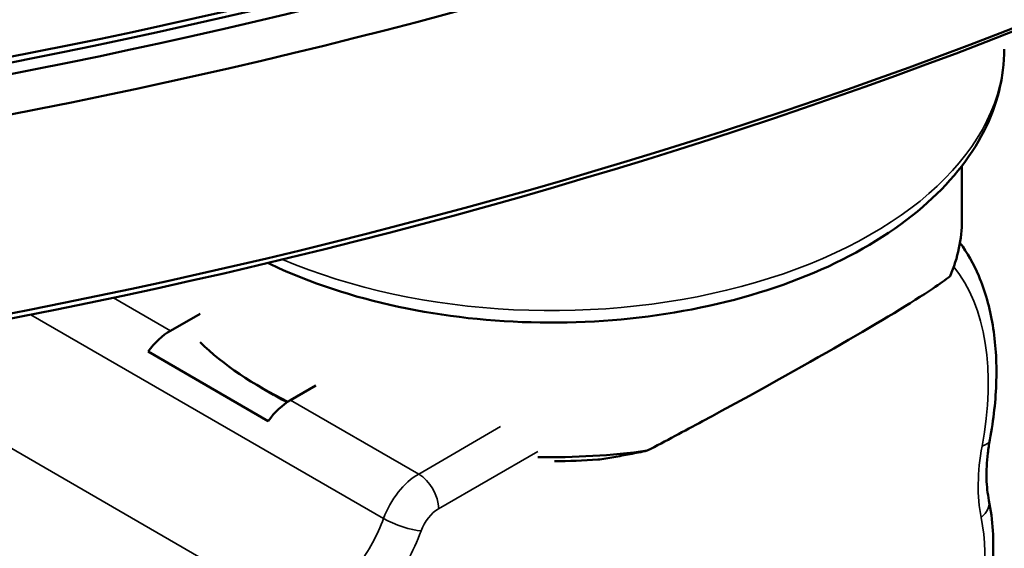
# Model space of a CAD drawing. Header units: millimetres. Extents: x 0 to 14369, y -869 to 2970.
# Tile 574 of 656: x 3905.92 to 3923.32, y 1345.49 to 1354.82. Entities that reach past the tile are written whole.
import ezdxf

# ---------------------------------------------------------------- set-up
doc = ezdxf.new("R2010")
doc.units = ezdxf.units.MM
doc.header["$LTSCALE"] = 10
doc.layers.add('Sichtbar (ISO)', color=7, linetype='Continuous', lineweight=50)
doc.layers.add('Sichtbar schmal (ISO)', color=7, linetype='Continuous', lineweight=35)

msp = doc.modelspace()

# ---------------------------------------------------------------- linework, layer by layer
at = {"layer": 'Sichtbar (ISO)'}
for p, q in [((3922.566, 1352.242), (3922.566, 1351.285)), ((3908.583, 1349.332), (3909.104, 1349.633)), ((3908.185, 1348.962), (3910.307, 1347.737)), ((3910.402, 1348.202), (3910.19, 1348.325)), ((3910.704, 1348.108), (3911.15, 1348.365))]:
    msp.add_line(p, q, dxfattribs=at)
for centre, major_axis, start_param, end_param in [((3882.225, 1394.675), (74, 0), 4.937844, 5.452718), ((3882.225, 1394.267), (73.5, 0), 4.939405, 5.450733), ((3882.225, 1394.063), (73.5, 0), 4.939405, 5.456108), ((3882.225, 1393.655), (74, 0), 4.937638, 5.456109), ((3882.225, 1390.144), (-74, 0), 1.760249, 2.314516), ((3882.225, 1389.776), (-73.55, 0), 1.760249, 2.314516), ((3915.316, 1351.285), (7.25, 0), 6.04489, 6.283185), ((3908.583, 1348.516), (0.5, 0.866), 0.785398, 1.381949), ((3915.316, 1351.285), (7.25, 0), 3.683204, 4.014287), ((3915.316, 1351.04), (6.95, 0), 3.926991, 3.974994), ((3910.704, 1347.291), (-0.5, -0.866), 3.926991, 4.523542), ((3915.316, 1351.285), (7.25, 0), 4.678522, 4.947568), ((3915.316, 1351.04), (6.95, 0), 4.719661, 4.830254)]:
    msp.add_ellipse(centre, major_axis=major_axis, ratio=0.57735, start_param=start_param, end_param=end_param, dxfattribs=at)
for points, knots in [([(3923.316, 1354.306), (3923.316, 1353.811), (3923.192, 1353.318), (3922.709, 1352.37), (3922.339, 1351.918), (3921.376, 1351.088), (3920.767, 1350.715), (3919.385, 1350.104), (3918.61, 1349.867), (3916.981, 1349.552), (3916.126, 1349.473), (3914.421, 1349.478), (3913.57, 1349.562), (3911.951, 1349.886), (3911.184, 1350.126), (3910.431, 1350.466), (3910.365, 1350.496), (3910.3, 1350.528)], [0.785398, 0.785398, 0.785398, 0.785398, 1.070952, 1.070952, 1.375421, 1.375421, 1.702419, 1.702419, 2.032971, 2.032971, 2.361813, 2.361813, 2.689867, 2.689867, 3.018758, 3.018758, 3.050585, 3.050585, 3.050585, 3.050585]), ([(3923.061, 1347.407), (3923.128, 1347.763), (3923.166, 1348.114), (3923.184, 1348.791), (3923.164, 1349.118), (3923.061, 1349.738), (3922.979, 1350.031), (3922.774, 1350.51), (3922.663, 1350.707), (3922.533, 1350.884)], [4.6728473, 4.6728473, 4.6728473, 4.6728473, 4.8770179, 4.8770179, 5.0811886, 5.0811886, 5.2853592, 5.2853592, 5.4452054, 5.4452054, 5.4452054, 5.4452054]), ([(3922.361, 1350.297), (3922.281, 1350.233), (3922.178, 1350.159), (3921.69, 1349.833), (3921.128, 1349.495), (3919.742, 1348.697), (3918.883, 1348.218), (3917.662, 1347.56), (3917.333, 1347.385), (3917.006, 1347.214)], [3.2702503, 3.2702503, 3.2702503, 3.2702503, 3.3759269, 3.3759269, 3.669594, 3.669594, 3.9632612, 3.9632612, 4.0689377, 4.0689377, 4.0689377, 4.0689377]), ([(3923.061, 1347.407), (3923.046, 1347.325), (3923.034, 1347.245), (3923.015, 1347.089), (3923.009, 1347.012), (3923.002, 1346.863), (3923.001, 1346.791), (3923.004, 1346.651), (3923.009, 1346.584), (3923.023, 1346.456), (3923.032, 1346.394), (3923.044, 1346.336)], [1.5312546, 1.5312546, 1.5312546, 1.5312546, 1.6195614, 1.6195614, 1.7078682, 1.7078682, 1.796175, 1.796175, 1.8844818, 1.8844818, 1.9727886, 1.9727886, 1.9727886, 1.9727886]), ([(3916.134, 1347.055), (3916.226, 1347.069), (3916.32, 1347.084), (3916.415, 1347.1), (3916.51, 1347.116), (3916.606, 1347.134), (3916.705, 1347.153), (3916.803, 1347.172), (3916.904, 1347.192), (3917.006, 1347.214)], [0, 0, 0, 0, 0.333333, 0.333333, 0.333333, 0.666667, 0.666667, 0.666667, 1, 1, 1, 1]), ([(3921.042, 1340.676), (3921.331, 1340.984), (3921.602, 1341.326), (3922.087, 1342.055), (3922.303, 1342.442), (3922.665, 1343.237), (3922.811, 1343.643), (3923.024, 1344.451), (3923.09, 1344.851), (3923.135, 1345.622), (3923.114, 1345.992), (3923.044, 1346.336)], [3.737293, 3.737293, 3.737293, 3.737293, 4.012711, 4.012711, 4.288128, 4.288128, 4.563546, 4.563546, 4.838964, 4.838964, 5.114381, 5.114381, 5.114381, 5.114381])]:
    msp.add_open_spline(points, degree=3, knots=knots, dxfattribs=at)
at = {"layer": 'Sichtbar schmal (ISO)'}
for p, q in [((3907.575, 1349.914), (3908.583, 1349.332)), ((3912.346, 1346.017), (3906.114, 1349.615)), ((3910.704, 1348.108), (3912.967, 1346.801)), ((3904.627, 1347.912), (3911.176, 1344.131)), ((3912.967, 1346.801), (3914.416, 1347.638)), ((3913.32, 1346.189), (3915.071, 1347.199))]:
    msp.add_line(p, q, dxfattribs=at)
for centre, major_axis, ratio, start_param, end_param in [((3915.316, 1354.306), (8, 0), 0.57735, 4.076161, 6.283185), ((3919.142, 1346.158), (2.75, 4.763), 0.57735, 5.262332, 6.063633), ((3925.33, 1348.017), (-1.75, -3.031), 0.57735, 5.262332, 5.703866), ((3922.57, 1347.498), (0.492, -0.091), 0.426733, 5.590774, 6.283185), ((3912.967, 1345.985), (0.5, 0.866), 0.57735, 0.785398, 1.857437), ((3912.967, 1346.393), (0.25, -0.433), 0.57735, 0.785398, 2.356194), ((3922.554, 1346.237), (0.49, 0.099), 0.683273, 5.37121, 6.283185), ((3913.32, 1345.781), (0.25, 0.433), 0.57735, 0.785398, 1.857437), ((3911.104, 1346.081), (1, 1.732), 0.57735, 4.519834, 4.999029), ((3912.656, 1346.001), (-0.469, 0.174), 0.230849, 0.935548, 2.506344), ((3919.793, 1343.483), (-2.25, -3.897), 0.57735, 1.185185, 2.562273), ((3911.457, 1345.877), (1.25, 2.165), 0.57735, 4.519834, 4.999029)]:
    msp.add_ellipse(centre, major_axis=major_axis, ratio=ratio, start_param=start_param, end_param=end_param, dxfattribs=at)

doc.saveas('drawing.dxf')
